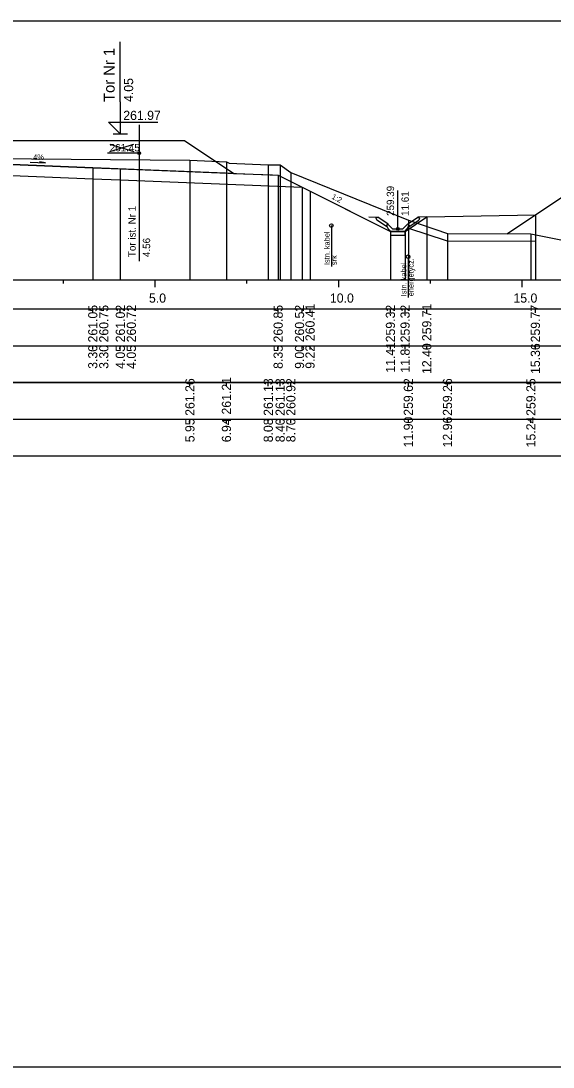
# Model space of a CAD drawing. Extents: x 6516023 to 6560129, y 5513077 to 5529206.
# Drawn here: x 6517856.56 to 6517871.05, y 5514518.16 to 5514546.66 of the extents above; entities that cross this region are included whole.
import ezdxf

# ---------------------------------------------------------------- set-up
doc = ezdxf.new("R2010")
doc.units = 0
for name, color, linetype in [('IR_default', 7, 'Continuous'), ('TOR_PRZEK_P-inne branze', 7, 'Continuous'), ('TOR_PRZEK_P-kable', 7, 'Continuous'), ('TOR_PRZEK_P-komponent', 7, 'Continuous'), ('TOR_PRZEK_P-odwodnienie', 7, 'Continuous'), ('TOR_PRZEK_P-opisy', 7, 'Continuous'), ('TOR_PRZEK_P-schodkowanie+wymiana', 7, 'Continuous'), ('TOR_PRZEK_P-tabelka istniejace', 7, 'Continuous'), ('TOR_PRZEK_P-tabelka projektowane', 7, 'Continuous'), ('TOR_PRZEK_P-teren istniejacy', 7, 'Continuous'), ('TOR_PRZEK_P-tory istniejace', 7, 'Continuous'), ('TOR_PRZEK_P-tory projektowane', 7, 'Continuous'), ('TOR_PRZEK_P-uklad odniesienia', 7, 'Continuous'), ('TOR_PRZEK_P-warstwa ochronna I', 7, 'Continuous'), ('TOR_PRZEK_P-warstwa ochronna II', 7, 'Continuous'), ('TOR_RAMKI-ramka+tabelka 1', 7, 'Continuous')]:
    doc.layers.add(name, color=color, linetype=linetype)

msp = doc.modelspace()

# ---------------------------------------------------------------- linework, layer by layer
at = {"layer": 'IR_default'}
msp.add_lwpolyline([(6517856.529, 5514543.397), (6517856.963, 5514543.397), (6517857.445, 5514543.398), (6517857.513, 5514543.398), (6517860.579, 5514543.398), (6517861.013, 5514543.398), (6517862.191, 5514542.612), (6517862.358, 5514542.501), (6517863.413, 5514542.459), (6517863.563, 5514542.453), (6517864.325, 5514542.072), (6517864.433, 5514542.018), (6517866.317, 5514541.076), (6517866.622, 5514540.924), (6517866.972, 5514540.924), (6517867.022, 5514540.924), (6517867.534, 5514541.265), (6517867.613, 5514541.318), (6517870.572, 5514541.377)], dxfattribs=at)
at = {"layer": 'TOR_PRZEK_P-inne branze'}
msp.add_lwpolyline([(6517869.793, 5514540.858), (6517871.282, 5514541.85), (6517873.032, 5514541.955), (6517874.782, 5514541.99), (6517876.532, 5514542.025), (6517878.282, 5514541.92), (6517879.558, 5514541.069)], dxfattribs=at)
at = {"layer": 'TOR_PRZEK_P-kable'}
for p, q in [((6517865.013, 5514541.08), (6517865.013, 5514539.97)), ((6517867.105, 5514540.23), (6517867.105, 5514539.12))]:
    msp.add_line(p, q, dxfattribs=at)
for centre in [(6517865.013, 5514541.08), (6517867.105, 5514540.23)]:
    msp.add_circle(centre, 0.05, dxfattribs=at)
at = {"layer": 'TOR_PRZEK_P-komponent'}
msp.add_lwpolyline([(6517848.963, 5514543.397), (6517852.463, 5514543.397), (6517853.463, 5514543.397), (6517856.963, 5514543.397), (6517857.513, 5514543.398), (6517861.013, 5514543.398), (6517862.358, 5514542.501), (6517858.513, 5514542.655), (6517855.213, 5514542.787), (6517854.463, 5514542.817), (6517853.263, 5514542.865), (6517852.663, 5514542.865), (6517851.463, 5514542.817), (6517850.713, 5514542.787), (6517847.878, 5514542.674)], close=True, dxfattribs=at)
at = {"layer": 'TOR_PRZEK_P-odwodnienie'}
for p, q in [((6517866.822, 5514540.994), (6517866.822, 5514542.037)), ((6517866.513, 5514541.053), (6517866.252, 5514541.227)), ((6517866.557, 5514541.119), (6517866.277, 5514541.306)), ((6517866.514, 5514541.089), (6517866.562, 5514541.113)), ((6517866.557, 5514541.119), (6517866.549, 5514541.107)), ((6517866.682, 5514540.994), (6517866.562, 5514541.113)), ((6517866.962, 5514540.994), (6517867.082, 5514541.113)), ((6517867.082, 5514541.113), (6517867.129, 5514541.089)), ((6517867.086, 5514541.119), (6517867.367, 5514541.306)), ((6517867.086, 5514541.119), (6517867.095, 5514541.107)), ((6517867.131, 5514541.053), (6517867.392, 5514541.227)), ((6517866.524, 5514541.069), (6517866.513, 5514541.053)), ((6517866.632, 5514540.924), (6517867.012, 5514540.924)), ((6517866.682, 5514540.994), (6517866.962, 5514540.994)), ((6517867.12, 5514541.069), (6517867.131, 5514541.053))]:
    msp.add_line(p, q, dxfattribs=at)
for points in [[(6517866.03, 5514541.318), (6517866.277, 5514541.306)], [(6517866.227, 5514541.28), (6517866.277, 5514541.306)], [(6517866.227, 5514541.28), (6517866.252, 5514541.227)], [(6517866.549, 5514541.107), (6517866.514, 5514541.088)], [(6517867.095, 5514541.107), (6517867.13, 5514541.088)], [(6517867.613, 5514541.318), (6517867.367, 5514541.306)], [(6517867.417, 5514541.28), (6517867.367, 5514541.306)], [(6517867.417, 5514541.28), (6517867.392, 5514541.227)], [(6517866.562, 5514540.994), (6517866.514, 5514541.089)], [(6517866.514, 5514541.088), (6517866.524, 5514541.069)], [(6517866.632, 5514540.924), (6517866.562, 5514540.994)], [(6517866.622, 5514540.924), (6517866.621, 5514540.924), (6517866.622, 5514540.924), (6517866.621, 5514540.923), (6517866.622, 5514540.924), (6517866.622, 5514540.923), (6517866.622, 5514540.924), (6517866.622, 5514540.924)], [(6517866.622, 5514540.924), (6517866.621, 5514540.924), (6517866.622, 5514540.924), (6517866.621, 5514540.923), (6517866.622, 5514540.924), (6517866.622, 5514540.923), (6517866.622, 5514540.924), (6517866.622, 5514540.924)], [(6517867.022, 5514540.924), (6517866.622, 5514540.924), (6517866.622, 5514540.824), (6517867.022, 5514540.824), (6517867.022, 5514540.924)], [(6517867.012, 5514540.924), (6517867.082, 5514540.994)], [(6517867.022, 5514540.924), (6517867.021, 5514540.924), (6517867.022, 5514540.924), (6517867.021, 5514540.923), (6517867.022, 5514540.924), (6517867.022, 5514540.923), (6517867.022, 5514540.924), (6517867.022, 5514540.924)], [(6517867.022, 5514540.924), (6517867.021, 5514540.924), (6517867.022, 5514540.924), (6517867.021, 5514540.923), (6517867.022, 5514540.924), (6517867.022, 5514540.923), (6517867.022, 5514540.924), (6517867.022, 5514540.924)], [(6517867.082, 5514540.994), (6517867.129, 5514541.089)], [(6517867.13, 5514541.088), (6517867.12, 5514541.069)]]:
    msp.add_lwpolyline(points, dxfattribs=at)
msp.add_circle((6517866.822, 5514540.994), 0.035, dxfattribs=at)
at = {"layer": 'TOR_PRZEK_P-opisy'}
msp.add_lwpolyline([(6517856.811, 5514542.806), (6517857.229, 5514542.787), (6517857.061, 5514542.815)], dxfattribs=at)
at = {"layer": 'TOR_PRZEK_P-schodkowanie+wymiana'}
msp.add_line((6517867.144, 5514541.005), (6517868.113, 5514540.679), dxfattribs=at)
msp.add_lwpolyline([(6517868.175, 5514540.669), (6517870.572, 5514540.652)], dxfattribs=at)
msp.add_arc((6517868.176, 5514540.869), 0.2, 251.406, 269.6104, dxfattribs=at)
at = {"layer": 'TOR_PRZEK_P-tabelka istniejace'}
for p, q in [((6517861.159, 5514536.706), (6517861.159, 5514536.806)), ((6517862.154, 5514536.706), (6517862.154, 5514536.806)), ((6517863.294, 5514536.706), (6517863.294, 5514536.806)), ((6517863.617, 5514536.706), (6517863.617, 5514536.806)), ((6517863.909, 5514536.706), (6517863.909, 5514536.806)), ((6517867.11, 5514536.706), (6517867.11, 5514536.806)), ((6517868.176, 5514536.706), (6517868.176, 5514536.806)), ((6517870.449, 5514536.706), (6517870.449, 5514536.806)), ((6517814.163, 5514535.806), (6517897.963, 5514535.806)), ((6517861.159, 5514535.706), (6517861.159, 5514535.806)), ((6517862.154, 5514535.706), (6517862.154, 5514535.806)), ((6517863.294, 5514535.706), (6517863.294, 5514535.806)), ((6517863.617, 5514535.706), (6517863.617, 5514535.806)), ((6517863.909, 5514535.706), (6517863.909, 5514535.806)), ((6517867.11, 5514535.706), (6517867.11, 5514535.806)), ((6517868.176, 5514535.706), (6517868.176, 5514535.806)), ((6517870.449, 5514535.706), (6517870.449, 5514535.806))]:
    msp.add_line(p, q, dxfattribs=at)
for points in [[(6517861.159, 5514542.866), (6517861.159, 5514539.806), (6517861.159, 5514539.676), (6517861.159, 5514539.606)], [(6517862.154, 5514542.813), (6517862.154, 5514539.806), (6517862.154, 5514539.676), (6517862.154, 5514539.606)], [(6517863.294, 5514542.74), (6517863.294, 5514539.806), (6517863.294, 5514539.676), (6517863.294, 5514539.606)], [(6517863.617, 5514542.734), (6517863.617, 5514539.806), (6517863.617, 5514539.676), (6517863.617, 5514539.606)], [(6517863.909, 5514542.529), (6517863.909, 5514539.806), (6517863.909, 5514539.676), (6517863.909, 5514539.606)], [(6517867.11, 5514541.227), (6517867.11, 5514539.806), (6517867.11, 5514539.676), (6517867.11, 5514539.606)], [(6517868.176, 5514540.869), (6517868.176, 5514539.806), (6517868.176, 5514539.676), (6517868.176, 5514539.606)], [(6517870.449, 5514540.853), (6517870.449, 5514539.806), (6517870.449, 5514539.676), (6517870.449, 5514539.606)]]:
    msp.add_lwpolyline(points, dxfattribs=at)
msp.add_lwpolyline([(6517814.163, 5514536.806), (6517814.163, 5514534.806), (6517897.963, 5514534.806), (6517897.963, 5514536.806)], close=True, dxfattribs=at)
at = {"layer": 'TOR_PRZEK_P-tabelka projektowane'}
for p, q in [((6517858.513, 5514538.706), (6517858.513, 5514538.806)), ((6517858.513, 5514538.706), (6517858.513, 5514538.806)), ((6517859.263, 5514538.706), (6517859.263, 5514538.806)), ((6517859.263, 5514538.706), (6517859.263, 5514538.806)), ((6517863.563, 5514538.706), (6517863.563, 5514538.806)), ((6517864.215, 5514538.706), (6517864.215, 5514538.806)), ((6517864.432, 5514538.706), (6517864.432, 5514538.806)), ((6517866.622, 5514538.706), (6517866.622, 5514538.806)), ((6517867.022, 5514538.706), (6517867.022, 5514538.806)), ((6517867.613, 5514538.706), (6517867.613, 5514538.806)), ((6517870.572, 5514538.706), (6517870.572, 5514538.806)), ((6517814.163, 5514537.806), (6517897.963, 5514537.806)), ((6517858.513, 5514537.706), (6517858.513, 5514537.806)), ((6517858.513, 5514537.706), (6517858.513, 5514537.806)), ((6517859.263, 5514537.706), (6517859.263, 5514537.806)), ((6517859.263, 5514537.706), (6517859.263, 5514537.806)), ((6517863.563, 5514537.706), (6517863.563, 5514537.806)), ((6517864.215, 5514537.706), (6517864.215, 5514537.806)), ((6517864.432, 5514537.706), (6517864.432, 5514537.806)), ((6517866.622, 5514537.706), (6517866.622, 5514537.806)), ((6517867.022, 5514537.706), (6517867.022, 5514537.806)), ((6517867.613, 5514537.706), (6517867.613, 5514537.806)), ((6517870.572, 5514537.706), (6517870.572, 5514537.806))]:
    msp.add_line(p, q, dxfattribs=at)
for points in [[(6517858.513, 5514542.655), (6517858.513, 5514539.806), (6517858.513, 5514539.676), (6517858.513, 5514539.606)], [(6517859.263, 5514542.625), (6517859.263, 5514539.806), (6517859.263, 5514539.676), (6517859.263, 5514539.606)], [(6517858.513, 5514542.355), (6517858.513, 5514539.806), (6517858.513, 5514539.676), (6517858.513, 5514539.606)], [(6517859.263, 5514542.325), (6517859.263, 5514539.806), (6517859.263, 5514539.676), (6517859.263, 5514539.606)], [(6517863.563, 5514542.453), (6517863.563, 5514539.806), (6517863.563, 5514539.676), (6517863.563, 5514539.606)], [(6517864.215, 5514542.127), (6517864.215, 5514539.806), (6517864.215, 5514539.676), (6517864.215, 5514539.606)], [(6517864.432, 5514542.018), (6517864.432, 5514539.806), (6517864.432, 5514539.676), (6517864.432, 5514539.606)], [(6517867.613, 5514541.318), (6517867.613, 5514539.806), (6517867.613, 5514539.676), (6517867.613, 5514539.606)], [(6517870.572, 5514541.377), (6517870.572, 5514539.806), (6517870.572, 5514539.676), (6517870.572, 5514539.606)], [(6517866.622, 5514540.924), (6517866.622, 5514539.806), (6517866.622, 5514539.676), (6517866.622, 5514539.606)], [(6517867.022, 5514540.924), (6517867.022, 5514539.806), (6517867.022, 5514539.676), (6517867.022, 5514539.606)]]:
    msp.add_lwpolyline(points, dxfattribs=at)
msp.add_lwpolyline([(6517814.163, 5514538.806), (6517814.163, 5514536.806), (6517897.963, 5514536.806), (6517897.963, 5514538.806)], close=True, dxfattribs=at)
at = {"layer": 'TOR_PRZEK_P-teren istniejacy'}
msp.add_lwpolyline([(6517851.444, 5514542.946), (6517861.159, 5514542.866), (6517862.154, 5514542.813), (6517862.233, 5514542.784), (6517863.294, 5514542.74), (6517863.617, 5514542.734), (6517863.909, 5514542.529), (6517867.11, 5514541.227), (6517868.176, 5514540.869), (6517870.449, 5514540.853), (6517872.478, 5514540.447)], dxfattribs=at)
at = {"layer": 'TOR_PRZEK_P-tory istniejace'}
for p, q in [((6517859.775, 5514543.829), (6517859.775, 5514540.108)), ((6517858.976, 5514543.1), (6517859.628, 5514543.303)), ((6517858.976, 5514543.303), (6517859.628, 5514543.1)), ((6517859.776, 5514543.053), (6517858.91, 5514543.053))]:
    msp.add_line(p, q, dxfattribs=at)
msp.add_circle((6517859.776, 5514543.053), 0.035, dxfattribs=at)
at = {"layer": 'TOR_PRZEK_P-tory projektowane'}
for p, q in [((6517859.263, 5514544.456), (6517859.263, 5514546.088)), ((6517859.263, 5514544.456), (6517859.263, 5514543.578)), ((6517859.263, 5514543.578), (6517858.944, 5514543.897)), ((6517858.944, 5514543.897), (6517860.288, 5514543.897)), ((6517859.071, 5514543.578), (6517859.455, 5514543.578))]:
    msp.add_line(p, q, dxfattribs=at)
at = {"layer": 'TOR_PRZEK_P-uklad odniesienia'}
for p, q in [((6517817.963, 5514539.606), (6517897.963, 5514539.606)), ((6517857.713, 5514539.506), (6517857.713, 5514539.606)), ((6517860.213, 5514539.406), (6517860.213, 5514539.606)), ((6517862.713, 5514539.506), (6517862.713, 5514539.606)), ((6517865.213, 5514539.406), (6517865.213, 5514539.606)), ((6517867.713, 5514539.506), (6517867.713, 5514539.606)), ((6517870.213, 5514539.406), (6517870.213, 5514539.606))]:
    msp.add_line(p, q, dxfattribs=at)
at = {"layer": 'TOR_PRZEK_P-warstwa ochronna I'}
msp.add_lwpolyline([(6517846.061, 5514542.301), (6517850.713, 5514542.487), (6517851.463, 5514542.517), (6517852.663, 5514542.565), (6517853.263, 5514542.565), (6517854.463, 5514542.517), (6517855.213, 5514542.487), (6517858.513, 5514542.355), (6517859.263, 5514542.325), (6517864.215, 5514542.127)], dxfattribs=at)
at = {"layer": 'TOR_PRZEK_P-warstwa ochronna II'}
msp.add_lwpolyline([(6517840.974, 5514541.161), (6517842.05, 5514541.179), (6517842.636, 5514540.789), (6517843.036, 5514540.789), (6517845.843, 5514542.192), (6517845.844, 5514542.192), (6517846.713, 5514542.627), (6517850.713, 5514542.787), (6517851.463, 5514542.817), (6517852.663, 5514542.865), (6517853.263, 5514542.865), (6517854.463, 5514542.817), (6517855.213, 5514542.787), (6517858.513, 5514542.655), (6517859.263, 5514542.625), (6517863.563, 5514542.453), (6517864.432, 5514542.018), (6517866.622, 5514540.924), (6517867.022, 5514540.924), (6517867.613, 5514541.318), (6517870.572, 5514541.377)], dxfattribs=at)
at = {"layer": 'TOR_RAMKI-ramka+tabelka 1'}
msp.add_lwpolyline([(6517724.513, 5514546.656), (6517972.013, 5514546.656), (6517972.013, 5514518.156), (6517724.513, 5514518.156)], close=True, dxfattribs=at)

# ---------------------------------------------------------------- texts
at = {"layer": 'TOR_PRZEK_P-kable'}
for s, height, p in [('Istn. kabel', 0.14999, (6517864.968, 5514540.006)), ('srk', 0.15, (6517865.162, 5514540.006)), ('Istn. kabel', 0.14999, (6517867.059, 5514539.156)), ('energetycz.', 0.14999, (6517867.254, 5514539.156))]:
    msp.add_text(s, height=height, rotation=90.0511, dxfattribs=at).set_placement(p)
at = {"layer": 'TOR_PRZEK_P-odwodnienie'}
for s, p in [('259.39', (6517866.722, 5514541.344)), ('11.61', (6517867.122, 5514541.344))]:
    msp.add_text(s, height=0.2, rotation=90, dxfattribs=at).set_placement(p)
at = {"layer": 'TOR_PRZEK_P-opisy'}
for s, rotation, p in [('4%', 359.8485, (6517856.89, 5514542.872)), ('1:2', 332.9299, (6517865.006, 5514541.82))]:
    msp.add_text(s, height=0.15, rotation=rotation, dxfattribs=at).set_placement(p)
at = {"layer": 'TOR_PRZEK_P-tabelka istniejace'}
for s, p in [('261.26', (6517861.284, 5514535.898)), ('261.21', (6517862.279, 5514535.933)), ('261.13', (6517863.419, 5514535.898)), ('261.13', (6517863.742, 5514535.898)), ('260.92', (6517864.034, 5514535.9)), ('259.62', (6517867.235, 5514535.9)), ('259.26', (6517868.301, 5514535.898)), ('259.25', (6517870.574, 5514535.897)), ('5.95', (6517861.284, 5514535.177)), ('6.94', (6517862.279, 5514535.178)), ('8.08', (6517863.419, 5514535.177)), ('8.40', (6517863.742, 5514535.178)), ('8.70', (6517864.034, 5514535.178)), ('11.90', (6517867.235, 5514535.038)), ('12.96', (6517868.301, 5514535.038)), ('15.24', (6517870.574, 5514535.039))]:
    msp.add_text(s, height=0.25, rotation=90, dxfattribs=at).set_placement(p)
at = {"layer": 'TOR_PRZEK_P-tabelka projektowane'}
for s, p in [('261.05', (6517858.638, 5514537.897)), ('260.75', (6517858.938, 5514537.897)), ('261.02', (6517859.388, 5514537.9)), ('260.72', (6517859.688, 5514537.9)), ('260.85', (6517863.688, 5514537.897)), ('260.52', (6517864.27, 5514537.9)), ('260.41', (6517864.557, 5514537.933)), ('259.32', (6517866.747, 5514537.9)), ('259.32', (6517867.147, 5514537.9)), ('259.71', (6517867.738, 5514537.933)), ('259.77', (6517870.697, 5514537.898)), ('3.30', (6517858.638, 5514537.178)), ('3.30', (6517858.938, 5514537.178)), ('4.05', (6517859.388, 5514537.177)), ('4.05', (6517859.688, 5514537.177)), ('8.35', (6517863.688, 5514537.177)), ('9.00', (6517864.27, 5514537.178)), ('9.22', (6517864.557, 5514537.18)), ('11.41', (6517866.747, 5514537.073)), ('11.81', (6517867.147, 5514537.073)), ('12.40', (6517867.738, 5514537.038)), ('15.36', (6517870.697, 5514537.038))]:
    msp.add_text(s, height=0.25, rotation=90, dxfattribs=at).set_placement(p)
at = {"layer": 'TOR_PRZEK_P-tory istniejace'}
msp.add_text('261.45', height=0.2, dxfattribs=at).set_placement((6517858.976, 5514543.103))
for s, rotation, p in [('Tor ist. Nr 1', 90.0511, (6517859.682, 5514540.223)), ('4.56', 90, (6517860.076, 5514540.223))]:
    msp.add_text(s, height=0.2, rotation=rotation, dxfattribs=at).set_placement(p)
at = {"layer": 'TOR_PRZEK_P-tory projektowane'}
for s, height, p in [('Tor Nr 1', 0.3, (6517859.108, 5514544.449)), ('4.05', 0.25, (6517859.613, 5514544.448))]:
    msp.add_text(s, height=height, rotation=90, dxfattribs=at).set_placement(p)
msp.add_text('261.97', height=0.25, dxfattribs=at).set_placement((6517859.343, 5514543.958))
at = {"layer": 'TOR_PRZEK_P-uklad odniesienia'}
for s, p in [('5.0', (6517860.044, 5514538.981)), ('10.0', (6517864.974, 5514538.981)), ('15.0', (6517869.974, 5514538.981))]:
    msp.add_text(s, height=0.25, dxfattribs=at).set_placement(p)

doc.saveas('drawing.dxf')
